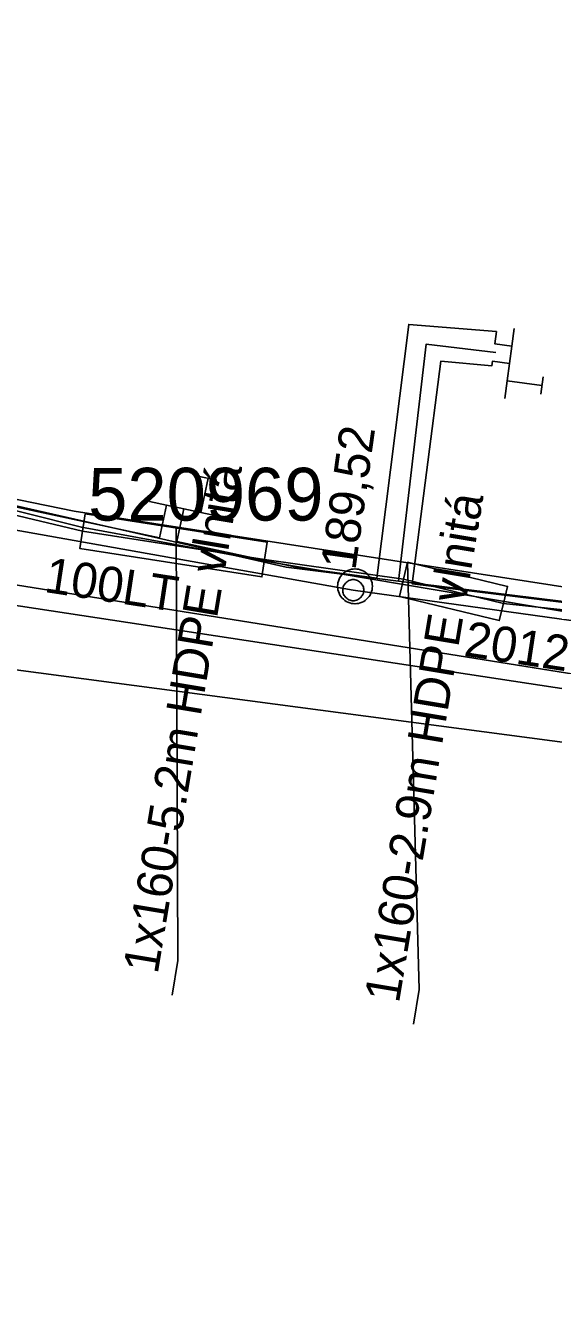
# Model space of a CAD drawing. Extents: x -746464 to -745690, y -1051581 to -1049993.
# Drawn here: x -745955.04 to -745940.03, y -1050642.11 to -1050605.76 of the extents above; entities that cross this region are included whole.
import ezdxf

# ---------------------------------------------------------------- set-up
doc = ezdxf.new("R2010")
doc.units = 0
for name, color, linetype in [('04_CETIN_sdelovaci_podzem', 7, 'Continuous'), ('45_Eltodo_popisy', 7, 'Continuous'), ('45_Eltodo_vedeni_NN_zemni', 7, 'Continuous'), ('48_Prazs_plynarenska_STL', 7, 'Continuous'), ('51_PVaK_kanal_jednotna_overena poloha_rad', 7, 'Continuous'), ('51_PVaK_kanal_objekty', 7, 'Continuous'), ('51_PVaK_kanal_popisy', 7, 'Continuous'), ('51_PVaK_vodovod_overena poloha_rad', 7, 'Continuous'), ('51_PVaK_vodovod_popisy', 7, 'Continuous'), ('51_PVaK_vodovod_zruseno_neoverena poloha', 7, 'Continuous'), ('55_PREdi_chranicky', 7, 'Continuous'), ('55_PREdi_NN', 7, 'Continuous'), ('55_PREdi_NN_pripojovaci_misto', 7, 'Continuous'), ('55_PREdi_stavby_popisy', 7, 'Continuous'), ('55_PREdi_VN', 7, 'Continuous')]:
    doc.layers.add(name, color=color, linetype=linetype)

msp = doc.modelspace()

# ---------------------------------------------------------------- linework, layer by layer
at = {"layer": '04_CETIN_sdelovaci_podzem'}
for points in [[(-745939.73, -1050622.43), (-745947.95, -1050621.04), (-745953.45, -1050620.03), (-745958.21, -1050618.83)], [(-745953.45, -1050620.03), (-745947.95, -1050621.04)]]:
    msp.add_lwpolyline(points, dxfattribs=at)
at = {"layer": '45_Eltodo_vedeni_NN_zemni'}
for points in [[(-745977.418, -1050621.98), (-745967.376, -1050623.803), (-745965.79, -1050617.092), (-745953.655, -1050619.573)], [(-745953.655, -1050619.573), (-745932.464, -1050622.851)]]:
    msp.add_lwpolyline(points, dxfattribs=at)
at = {"layer": '48_Prazs_plynarenska_STL'}
msp.add_lwpolyline([(-745983.23, -1050618.3), (-745982.423, -1050618.479), (-745972.466, -1050620.693), (-745959.98, -1050623.47), (-745928.028, -1050627.702), (-745918.45, -1050628.97), (-745909.707, -1050630), (-745901.96, -1050630.912), (-745885.25, -1050632.88), (-745867.974, -1050634.924), (-745862.77, -1050635.54), (-745858.93, -1050638.49), (-745858.68, -1050642.05), (-745857.88, -1050642.106)], dxfattribs=at)
at = {"layer": '51_PVaK_kanal_jednotna_overena poloha_rad'}
for points in [[(-745945.72, -1050621.82), (-745968.413, -1050617.78), (-745978.75, -1050615.94)], [(-745889.28, -1050629.67), (-745902.338, -1050627.854), (-745923.93, -1050624.851), (-745928.486, -1050624.217), (-745945.72, -1050621.82)]]:
    msp.add_lwpolyline(points, dxfattribs=at)
at = {"layer": '51_PVaK_kanal_objekty'}
for points in [[(-745945.17, -1050621.71), (-745945.18, -1050621.66), (-745945.18, -1050621.61), (-745945.2, -1050621.56), (-745945.22, -1050621.51), (-745945.24, -1050621.46), (-745945.27, -1050621.42), (-745945.3, -1050621.38), (-745945.34, -1050621.34), (-745945.38, -1050621.31), (-745945.42, -1050621.28), (-745945.47, -1050621.26), (-745945.52, -1050621.24), (-745945.57, -1050621.22), (-745945.62, -1050621.22), (-745945.67, -1050621.21), (-745945.72, -1050621.22), (-745945.77, -1050621.22), (-745945.82, -1050621.24), (-745945.87, -1050621.26), (-745945.92, -1050621.28), (-745945.96, -1050621.31), (-745946, -1050621.34), (-745946.04, -1050621.38), (-745946.07, -1050621.42), (-745946.1, -1050621.46), (-745946.12, -1050621.51), (-745946.14, -1050621.56), (-745946.16, -1050621.61), (-745946.16, -1050621.66), (-745946.17, -1050621.71), (-745946.16, -1050621.76), (-745946.16, -1050621.81), (-745946.14, -1050621.86), (-745946.12, -1050621.91), (-745946.1, -1050621.96), (-745946.07, -1050622), (-745946.04, -1050622.04), (-745946, -1050622.08), (-745945.96, -1050622.11), (-745945.92, -1050622.14), (-745945.87, -1050622.16), (-745945.82, -1050622.18), (-745945.77, -1050622.2), (-745945.72, -1050622.2), (-745945.67, -1050622.21), (-745945.62, -1050622.2), (-745945.57, -1050622.2), (-745945.52, -1050622.18), (-745945.47, -1050622.16), (-745945.42, -1050622.14), (-745945.38, -1050622.11), (-745945.34, -1050622.08), (-745945.3, -1050622.04), (-745945.27, -1050622), (-745945.24, -1050621.96), (-745945.22, -1050621.91), (-745945.2, -1050621.86), (-745945.18, -1050621.81), (-745945.18, -1050621.76), (-745945.17, -1050621.71)], [(-745945.42, -1050621.82), (-745945.42, -1050621.79), (-745945.426, -1050621.76), (-745945.432, -1050621.73), (-745945.444, -1050621.7), (-745945.462, -1050621.67), (-745945.48, -1050621.646), (-745945.498, -1050621.622), (-745945.522, -1050621.598), (-745945.546, -1050621.58), (-745945.57, -1050621.562), (-745945.6, -1050621.544), (-745945.63, -1050621.532), (-745945.66, -1050621.526), (-745945.69, -1050621.52), (-745945.72, -1050621.52), (-745945.75, -1050621.52), (-745945.78, -1050621.526), (-745945.81, -1050621.532), (-745945.84, -1050621.544), (-745945.87, -1050621.562), (-745945.894, -1050621.58), (-745945.918, -1050621.598), (-745945.942, -1050621.622), (-745945.96, -1050621.646), (-745945.978, -1050621.67), (-745945.996, -1050621.7), (-745946.008, -1050621.73), (-745946.014, -1050621.76), (-745946.02, -1050621.79), (-745946.02, -1050621.82), (-745946.02, -1050621.85), (-745946.014, -1050621.88), (-745946.008, -1050621.91), (-745945.996, -1050621.94), (-745945.978, -1050621.97), (-745945.96, -1050621.994), (-745945.942, -1050622.018), (-745945.918, -1050622.042), (-745945.894, -1050622.06), (-745945.87, -1050622.078), (-745945.84, -1050622.096), (-745945.81, -1050622.108), (-745945.78, -1050622.114), (-745945.75, -1050622.12), (-745945.72, -1050622.12), (-745945.69, -1050622.12), (-745945.66, -1050622.114), (-745945.63, -1050622.108), (-745945.6, -1050622.096), (-745945.57, -1050622.078), (-745945.546, -1050622.06), (-745945.522, -1050622.042), (-745945.498, -1050622.018), (-745945.48, -1050621.994), (-745945.462, -1050621.97), (-745945.444, -1050621.94), (-745945.432, -1050621.91), (-745945.426, -1050621.88), (-745945.42, -1050621.85), (-745945.42, -1050621.82)]]:
    msp.add_lwpolyline(points, dxfattribs=at)
at = {"layer": '51_PVaK_vodovod_overena poloha_rad'}
msp.add_lwpolyline([(-746014.36, -1050609.69), (-745980.95, -1050617.57), (-745973.36, -1050619.03), (-745961.92, -1050621.25), (-745930.63, -1050626.01), (-745915.85, -1050627.92), (-745904.76, -1050629.4), (-745861.02, -1050634.28), (-745853.46, -1050635.14)], dxfattribs=at)
at = {"layer": '51_PVaK_vodovod_zruseno_neoverena poloha'}
msp.add_lwpolyline([(-745852.68, -1050634.63), (-745861.154, -1050634.158), (-745904.877, -1050628.988), (-745915.725, -1050627.548), (-745930.855, -1050625.588), (-745955.81, -1050621.59), (-745962.129, -1050620.616), (-745973.33, -1050618.19), (-745981.008, -1050616.706), (-746015.55, -1050609.24)], dxfattribs=at)
at = {"layer": '55_PREdi_chranicky'}
for points in [[(-745948.24, -1050620.95), (-745948.317, -1050621.444), (-745953.497, -1050620.634), (-745953.42, -1050620.14), (-745953.343, -1050619.646), (-745948.163, -1050620.456), (-745948.24, -1050620.95)], [(-745941.45, -1050622.2), (-745941.568, -1050622.686), (-745944.408, -1050621.996), (-745944.29, -1050621.51), (-745944.172, -1050621.024), (-745941.332, -1050621.714), (-745941.45, -1050622.2)]]:
    msp.add_lwpolyline(points, close=True, dxfattribs=at)
at = {"layer": '55_PREdi_NN'}
for points in [[(-745946.763, -1050578.395), (-745945.437, -1050578.623), (-745944.173, -1050578.85), (-745944.644, -1050581.882), (-745967.024, -1050578.31), (-745969.11, -1050592.53), (-745972.772, -1050591.713), (-745977.742, -1050614.634), (-745951.228, -1050620.333), (-745951.028, -1050619.403)], [(-745950.54, -1050619.509), (-745950.74, -1050620.439), (-745947.297, -1050621.179), (-745945.05, -1050621.475), (-745944.14, -1050614.264), (-745941.646, -1050614.466), (-745941.693, -1050614.812), (-745941.208, -1050614.878)], [(-745941.141, -1050614.383), (-745941.208, -1050614.878), (-745941.276, -1050615.374), (-745941.343, -1050615.869), (-745941.411, -1050616.365)], [(-745977.794, -1050614.663), (-745970.575, -1050616.075), (-745957.28, -1050618.98), (-745947.624, -1050621.168), (-745944.434, -1050621.562)], [(-745941.661, -1050615.06), (-745943.647, -1050614.828), (-745944.434, -1050621.562)], [(-745941.276, -1050615.374), (-745941.761, -1050615.308), (-745941.78, -1050615.444), (-745943.23, -1050615.309), (-745944.039, -1050621.644), (-745909.222, -1050625.923), (-745908.312, -1050619.993), (-745909.776, -1050620.072), (-745910.401, -1050620.027)], [(-745941.343, -1050615.869), (-745940.848, -1050615.937)], [(-745951.517, -1050619.298), (-745951.028, -1050619.403), (-745950.54, -1050619.509), (-745950.051, -1050619.614), (-745949.562, -1050619.719)], [(-745950.051, -1050619.614), (-745949.946, -1050619.125)], [(-745944.434, -1050621.562), (-745930.73, -1050623.253), (-745926.485, -1050623.772), (-745908.637, -1050626.091)]]:
    msp.add_lwpolyline(points, dxfattribs=at)
at = {"layer": '55_PREdi_NN_pripojovaci_misto'}
for p, q in [((-745940.848, -1050615.937), (-745940.352, -1050615.998)), ((-745940.382, -1050616.246), (-745940.321, -1050615.75)), ((-745949.598, -1050618.688), (-745950.087, -1050618.584)), ((-745949.946, -1050619.125), (-745949.842, -1050618.636))]:
    msp.add_line(p, q, dxfattribs=at)
at = {"layer": '55_PREdi_stavby_popisy'}
for points in [[(-745950.872, -1050633.336), (-745950.707, -1050632.35), (-745950.753, -1050620.051)], [(-745944.009, -1050634.163), (-745943.844, -1050633.177), (-745944.172, -1050621.024)]]:
    msp.add_lwpolyline(points, dxfattribs=at)
at = {"layer": '55_PREdi_VN'}
msp.add_lwpolyline([(-745880.52, -1050629.74), (-745887.65, -1050629.04), (-745891.22, -1050628.73), (-745900.7, -1050627.49), (-745901.36, -1050627.4), (-745908.96, -1050626.49), (-745911.99, -1050625.99), (-745921.94, -1050624.74), (-745926.66, -1050624.04), (-745928.94, -1050623.66), (-745931.98, -1050623.2), (-745941.45, -1050622.2), (-745944.29, -1050621.51), (-745948.24, -1050620.95), (-745953.42, -1050620.14), (-745956.65, -1050619.37), (-745961.25, -1050618.45), (-745968.47, -1050616.85), (-745975.42, -1050615.47), (-745985.66, -1050613.08)], dxfattribs=at)
msp.add_lwpolyline([(-745880.52, -1050629.74), (-745887.65, -1050629.04), (-745891.22, -1050628.73), (-745900.7, -1050627.49), (-745901.36, -1050627.4), (-745908.96, -1050626.49), (-745911.99, -1050625.99), (-745921.94, -1050624.74), (-745926.66, -1050624.04), (-745928.94, -1050623.66), (-745931.98, -1050623.2), (-745941.45, -1050622.2), (-745944.29, -1050621.51), (-745948.24, -1050620.95), (-745953.42, -1050620.14), (-745956.65, -1050619.37), (-745961.25, -1050618.45), (-745968.47, -1050616.85), (-745975.42, -1050615.47), (-745985.66, -1050613.08)], dxfattribs=at)

# ---------------------------------------------------------------- texts
at = {"layer": '45_Eltodo_popisy'}
msp.add_text('520969', height=1.5, dxfattribs=at).set_placement((-745953.258, -1050619.841))
at = {"layer": '51_PVaK_kanal_popisy'}
msp.add_text('189,52', height=1, rotation=82.042, dxfattribs=at).set_placement((-745945.659, -1050621.274))
at = {"layer": '51_PVaK_vodovod_popisy'}
for s, rotation, p in [('100LT', 351.3508, (-745954.533, -1050621.868)), ('2012', 351.3504, (-745942.6, -1050623.683))]:
    msp.add_text(s, height=1, rotation=rotation, dxfattribs=at).set_placement(p)
at = {"layer": '55_PREdi_stavby_popisy'}
for s, rotation, p in [('1x160-5.2m HDPE vlnitá', 80.5424, (-745951.283, -1050632.761)), ('1x160-2.9m HDPE vlnitá', 80.5394, (-745944.42, -1050633.588))]:
    msp.add_text(s, height=1, rotation=rotation, dxfattribs=at).set_placement(p)

doc.saveas('drawing.dxf')
